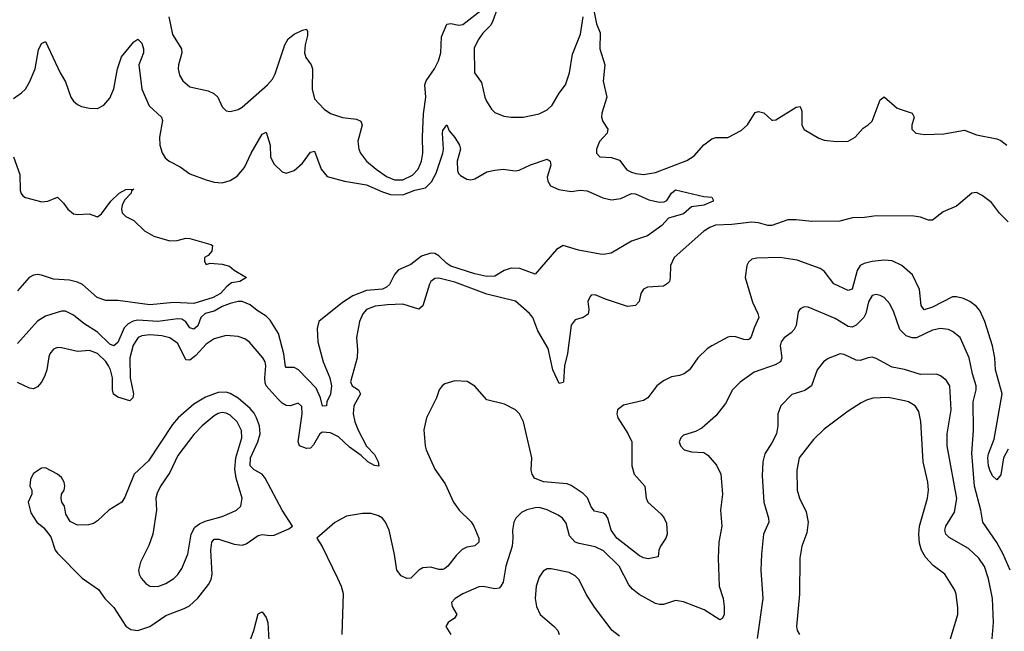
# Model space of a CAD drawing. Header units: inches. Extents: x 1649636 to 1815363, y 506543 to 641975.
# Tile 544 of 656: x 1761342 to 1766248, y 556206 to 559256. Entities that reach past the tile are written whole.
import ezdxf

# ---------------------------------------------------------------- set-up
doc = ezdxf.new("R2010")
doc.units = ezdxf.units.IN
doc.header["$MEASUREMENT"] = 0
doc.layers.add('B7565', color=7, linetype='Continuous')

msp = doc.modelspace()

# ---------------------------------------------------------------- linework, layer by layer
at = {"layer": 'B7565', "color": 5}
for points, elevation in [([(1762085.2, 559270), (1762102.2, 559182.2), (1762147.8, 559110), (1762149.1, 559090), (1762132.8, 559030), (1762131.6, 559010), (1762138.5, 558978.5), (1762153.7, 558950), (1762190, 558920.8), (1762280.4, 558900.4), (1762308.2, 558888.2), (1762328.4, 558870), (1762350, 558821), (1762370, 558800.7), (1762390, 558797.1), (1762430, 558807.4), (1762450, 558818.9), (1762576.4, 558930), (1762601.3, 558958.7), (1762614.8, 558985.2), (1762662.8, 559130), (1762680, 559160), (1762710, 559184.2), (1762750, 559203.6), (1762770, 559207.7), (1762776.2, 559196.2), (1762776, 559176), (1762763.9, 559130), (1762761.1, 559090), (1762767.9, 559067.9), (1762794, 559030), (1762801.4, 559010), (1762799.4, 558910), (1762810, 558860.5), (1762858.9, 558810), (1762890, 558787.1), (1762950, 558767.1), (1763019.2, 558759.2), (1763041.6, 558750), (1763048.7, 558730), (1763026, 558650), (1763030.8, 558610.8), (1763039.7, 558590), (1763070.2, 558550), (1763117.1, 558510), (1763170, 558472.9), (1763210, 558456.9), (1763250, 558457.7), (1763299.5, 558480.5), (1763327.7, 558510), (1763344.5, 558550), (1763349.9, 558590), (1763348.3, 558671.7), (1763353.8, 558786.2), (1763365.5, 558870), (1763360.3, 558930), (1763366.4, 558950), (1763408.7, 559010), (1763429.2, 559050.8), (1763439.8, 559090), (1763443.5, 559170), (1763470, 559233.7), (1763490, 559236.2), (1763530, 559228.4), (1763550, 559232.1), (1763639.1, 559300.9)], 580), ([(1763720.1, 559310), (1763698.6, 559250), (1763690, 559229.1), (1763650, 559188.5), (1763625.5, 559154.5), (1763606.5, 559113.5), (1763607.8, 558990), (1763642.7, 558942.7), (1763659.5, 558870), (1763668.4, 558850), (1763692.7, 558810), (1763710, 558792.7), (1763754.1, 558774.1), (1763790, 558769), (1763851.1, 558768.9), (1763930, 558785.7), (1763970, 558806.3), (1763994.8, 558830), (1764029.8, 558890), (1764061.3, 558930), (1764081.2, 558990), (1764096.5, 559083.5), (1764136.4, 559183.6), (1764149.8, 559270)], 580), ([(1764200.3, 559310), (1764215.6, 559235.6), (1764234.2, 559190), (1764232.9, 559110), (1764257, 559030), (1764249.5, 558949.5), (1764266.8, 558870), (1764241.8, 558790), (1764241.5, 558770), (1764248.1, 558748.1), (1764272.9, 558710), (1764268.8, 558690), (1764230, 558647.6), (1764215.3, 558610), (1764215.3, 558590), (1764231.8, 558571.8), (1764290, 558568.4), (1764330, 558554.9), (1764367.5, 558507.5), (1764390, 558495.2), (1764412, 558488), (1764450, 558484.4), (1764510, 558493.8), (1764666.7, 558553.3), (1764702.6, 558577.4), (1764750, 558631.4), (1764790, 558662.3), (1764810, 558667.4), (1764870, 558668.8), (1764937.2, 558702.8), (1764968.7, 558731.3), (1765007, 558793), (1765022.4, 558797.6), (1765050, 558790.4), (1765090, 558754.4), (1765094.9, 558754.9), (1765110, 558757), (1765210, 558819.5), (1765230, 558822), (1765238.9, 558798.9), (1765238.9, 558730), (1765250, 558708), (1765324.2, 558664.2), (1765350, 558655.3), (1765411.6, 558648.4), (1765469.5, 558650.5), (1765504, 558670), (1765545.1, 558714.9), (1765570, 558730.8), (1765589.2, 558750), (1765630, 558856), (1765650, 558870.5), (1765714.1, 558814.1), (1765789, 558789), (1765799.5, 558770), (1765787.4, 558730), (1765786.7, 558710), (1765806.8, 558690), (1765850, 558682.8), (1765946.1, 558686.1), (1766050, 558705), (1766110, 558682), (1766210, 558660.7), (1766230, 558652.6), (1766261.1, 558630)], 580), ([(1761310, 558863.2), (1761349.9, 558890.1), (1761369.7, 558910), (1761390, 558943.7), (1761418.1, 559010), (1761435.1, 559104.9), (1761450, 559136.4), (1761470, 559147.3), (1761543, 558990), (1761570, 558946), (1761595.8, 558870), (1761610.4, 558850), (1761630, 558832), (1761650, 558822.3), (1761690, 558813.8), (1761730, 558812.9), (1761760.5, 558830), (1761790, 558863.7), (1761810, 558910.6), (1761828.1, 559010), (1761849.2, 559070.8), (1761910, 559144.9), (1761930, 559159.1), (1761950, 559139.1), (1761957.7, 559110), (1761958.2, 559090), (1761935.1, 559030), (1761950.7, 558910), (1761986.9, 558826.9), (1762048.9, 558770), (1762053.1, 558753.1), (1762038.6, 558670), (1762040.6, 558630), (1762050.9, 558590.9), (1762066.6, 558566.6), (1762086.4, 558550), (1762141.3, 558521.3), (1762190, 558487.2), (1762270, 558457.2), (1762310, 558446), (1762350, 558442.4), (1762390, 558453.6), (1762424.8, 558475.2), (1762461.3, 558518.7), (1762494.6, 558590), (1762550, 558684.9), (1762570, 558694), (1762589.1, 558630), (1762591.1, 558570), (1762610, 558534.6), (1762650, 558496.5), (1762670, 558490.3), (1762710, 558504.2), (1762750, 558539.5), (1762790, 558594.4), (1762810, 558600.7), (1762843.8, 558510), (1762873.8, 558473.8), (1762960.7, 558450), (1763070, 558432.9), (1763150, 558396.6), (1763190, 558383.4), (1763250, 558381.6), (1763310, 558405.8), (1763363.6, 558416.4), (1763393.3, 558446.7), (1763416.7, 558490), (1763449.3, 558590), (1763453.5, 558610), (1763447.7, 558690), (1763450, 558702.8), (1763470, 558731), (1763482, 558702), (1763510, 558668.8), (1763533.8, 558630), (1763537.6, 558610), (1763522.3, 558550), (1763522.8, 558502.8), (1763528.6, 558488.6), (1763538.8, 558478.8), (1763570, 558461.1), (1763590, 558457.6), (1763610, 558462.4), (1763670, 558496.4), (1763710, 558504.9), (1763750, 558510.3), (1763810, 558502.6), (1763830, 558504.9), (1763887.7, 558532.3), (1763970, 558559.5), (1763984.9, 558550), (1763988.2, 558530), (1763970.5, 558470.5), (1763972.7, 558450), (1763987.3, 558427.3), (1764028.9, 558408.9), (1764090, 558398.7), (1764134.9, 558405.1), (1764170, 558401.7), (1764248, 558368), (1764290, 558357.5), (1764336.4, 558363.6), (1764390, 558388.9), (1764410, 558387.8), (1764476.6, 558356.6), (1764530, 558344.9), (1764552.8, 558347.2), (1764566.3, 558353.7), (1764590, 558390.5), (1764610, 558406.8), (1764750, 558374), (1764790, 558371), (1764796.9, 558356.9), (1764798, 558350), (1764751.3, 558330), (1764690, 558322), (1764650, 558287.8), (1764574.9, 558265.1), (1764541.6, 558230), (1764470, 558178), (1764390, 558151.8), (1764288.5, 558091.5), (1764250, 558084.2), (1764233.7, 558086.3), (1764126.6, 558106.6), (1764050, 558129.7), (1764015.8, 558110), (1763910, 557987.3), (1763834.2, 558014.2), (1763790, 558016.5), (1763754.9, 558005.1), (1763710, 557977.2), (1763670, 557975.8), (1763610, 557988.3), (1763490, 558027.3), (1763470, 558039.2), (1763430, 558078.5), (1763410, 558089.9), (1763390, 558090.9), (1763344.2, 558075.8), (1763290, 558034.5), (1763230, 558008.5), (1763210, 557985.1), (1763184.5, 557935.5), (1763170, 557921.1), (1763148.8, 557911.2), (1763070, 557905.1), (1763001.5, 557878.5), (1762950, 557846.1), (1762832.8, 557750), (1762824.1, 557715.9), (1762826.8, 557650), (1762853.4, 557550), (1762886.4, 557470), (1762895, 557430), (1762891, 557389), (1762872.8, 557350), (1762870, 557329.5), (1762850, 557327.6), (1762841, 557370), (1762818.3, 557418.3), (1762730.2, 557510.2), (1762710, 557521.9), (1762670, 557521.5), (1762665.6, 557525.6), (1762657.5, 557590), (1762630.5, 557690.5), (1762590, 557756.5), (1762570, 557776.5), (1762525, 557805), (1762490, 557834.3), (1762450, 557851.1), (1762430, 557850.9), (1762390, 557840.3), (1762350, 557824.8), (1762310, 557802.5), (1762265.5, 557790), (1762244.2, 557770), (1762230, 557729.2), (1762210, 557711.7), (1762190, 557719.1), (1762170, 557749.1), (1762150, 557762.5), (1762130, 557763.7), (1762030, 557750.6), (1761930, 557757.1), (1761907.3, 557752.7), (1761881.3, 557738.7), (1761861.8, 557718.2), (1761830, 557646), (1761810, 557629.8), (1761790, 557637.7), (1761730, 557696.9), (1761661, 557741), (1761610, 557781.8), (1761570, 557802.4), (1761550, 557802.8), (1761470, 557776.8), (1761430, 557752.9), (1761330, 557640.4)], 560), ([(1761310, 558571.3), (1761343, 558483), (1761344.5, 558404.5), (1761348.1, 558388.1), (1761357.5, 558377.5), (1761370, 558369), (1761452.3, 558347.7), (1761482, 558350), (1761530, 558370.7), (1761559.9, 558339.9), (1761580.7, 558310), (1761610, 558288.2), (1761630, 558284.4), (1761687.1, 558287.1), (1761730, 558273), (1761750, 558287.3), (1761796.4, 558350), (1761836.9, 558390), (1761870, 558408.2), (1761910.4, 558410.4), (1761898, 558402), (1761897.1, 558390), (1761864.3, 558355.7), (1761852.4, 558330), (1761848.9, 558310), (1761852.8, 558292.8), (1761870, 558274.4), (1761910, 558254), (1761963.2, 558203.2), (1762010, 558175.8), (1762090, 558152.2), (1762125.8, 558154.2), (1762170, 558165.5), (1762190, 558163.8), (1762294.8, 558134.8), (1762302, 558130), (1762298.8, 558101.2), (1762281, 558079), (1762262, 558070), (1762262, 558050), (1762270, 558034), (1762290, 558042), (1762350, 558036), (1762387.1, 558027.1), (1762410, 558006), (1762471.3, 557970), (1762438, 557950), (1762397.3, 557942.7), (1762374.4, 557925.6), (1762342, 557890), (1762306, 557870), (1762210, 557840.7), (1762110, 557846), (1761990, 557833.3), (1761830, 557854.7), (1761770, 557854.7), (1761727, 557870), (1761655, 557935), (1761630, 557946.3), (1761590, 557956.8), (1761510, 557961.8), (1761450, 557982), (1761430, 557984.3), (1761410, 557980.9), (1761389.1, 557970), (1761330, 557904)], 540), ([(1766267.6, 558247.6), (1766223.5, 558290), (1766183.5, 558343.5), (1766138.2, 558378.2), (1766110, 558393.1), (1766086.4, 558390), (1766010, 558325), (1765942.6, 558297.4), (1765890, 558256.3), (1765870, 558255.8), (1765830.7, 558270.7), (1765796.6, 558276.6), (1765610, 558277.9), (1765550.5, 558269.5), (1765492, 558268), (1765428.7, 558251.3), (1765289.5, 558249.5), (1765210, 558257.7), (1765170, 558257.1), (1765090, 558229.9), (1765070, 558229.6), (1765022.7, 558242.7), (1764990, 558246.4), (1764890, 558233.6), (1764809.1, 558230.9), (1764779.9, 558220.1), (1764750, 558200.7), (1764603.6, 558070), (1764585.2, 558030), (1764583.6, 557970), (1764578.9, 557950), (1764570, 557939.7), (1764550, 557927.5), (1764470, 557921.2), (1764450, 557912.2), (1764436.9, 557890), (1764428.9, 557850), (1764410, 557831.1), (1764370, 557825.3), (1764261.5, 557861.5), (1764210, 557883.6), (1764190, 557882), (1764184, 557876), (1764173.4, 557850), (1764176.9, 557810), (1764173.5, 557786.5), (1764150, 557771.1), (1764110, 557759.2), (1764090, 557732), (1764071.2, 557591.2), (1764057, 557530), (1764050.7, 557449.3), (1764050, 557446), (1764030, 557442), (1763998.8, 557510), (1763975.8, 557615.8), (1763923.4, 557703.4), (1763898.2, 557770), (1763882.7, 557790), (1763812.5, 557852.5), (1763670, 557886.4), (1763510, 557947.2), (1763430, 557967.2), (1763410, 557965.3), (1763390.1, 557949.9), (1763383, 557937), (1763350, 557828), (1763330, 557812.9), (1763250, 557836.5), (1763174.4, 557834.4), (1763113.3, 557826.7), (1763069.4, 557810), (1763050.9, 557789.1), (1763034.5, 557750), (1763019.8, 557670), (1763025, 557610), (1763022.7, 557570), (1762990.2, 557450), (1762997.8, 557430), (1763029.4, 557409.4), (1763039.3, 557390), (1763006.2, 557330), (1763004.1, 557290), (1763012.4, 557250), (1763028.7, 557208.7), (1763069, 557129), (1763110, 557087.5), (1763128.5, 557050), (1763131, 557029), (1763110, 557032.9), (1763075.9, 557050), (1763042.8, 557082.8), (1762984.4, 557124.4), (1762930, 557176), (1762890, 557195.2), (1762850, 557198.8), (1762837.2, 557190), (1762805.3, 557134.7), (1762790, 557118.1), (1762770, 557117.7), (1762735.8, 557130), (1762728.6, 557150), (1762749.9, 557289.9), (1762746.7, 557326.7), (1762730, 557342.7), (1762690.1, 557329.9), (1762670, 557331.1), (1762650, 557343.2), (1762630, 557363.9), (1762570.4, 557430), (1762564.5, 557444.5), (1762562.7, 557470), (1762568.9, 557528.9), (1762564.1, 557550), (1762553.2, 557570), (1762486.7, 557646.7), (1762463.4, 557663.4), (1762430, 557676.2), (1762370, 557680.3), (1762310, 557664.1), (1762270, 557637.3), (1762219.3, 557580.7), (1762190, 557558.1), (1762170, 557559.8), (1762130, 557641.3), (1762090, 557668.4), (1762050, 557679.7), (1761990, 557683.6), (1761950, 557679.5), (1761932.7, 557670), (1761907.7, 557632.3), (1761890.4, 557570), (1761892, 557470), (1761909.3, 557390), (1761904.9, 557370), (1761890, 557355.1), (1761830, 557373.6), (1761808.6, 557388.6), (1761803.6, 557410), (1761803.9, 557470), (1761793.5, 557510), (1761783.5, 557530), (1761770, 557551.5), (1761730, 557590.4), (1761690, 557606.3), (1761630, 557600.2), (1761550, 557618.9), (1761530, 557620.3), (1761510, 557612.9), (1761491.3, 557590), (1761485.9, 557574.1), (1761476, 557510), (1761464.4, 557475.6), (1761450, 557448.4), (1761430, 557425.3), (1761410, 557415.3), (1761390, 557418.2), (1761330, 557445.7)], 580), ([(1766266.9, 557113.1), (1766244.7, 557070), (1766230, 556985.1), (1766210, 556960.7), (1766190, 556980.4), (1766175.9, 557010), (1766168.7, 557030), (1766165.4, 557070), (1766168.7, 557090), (1766196.7, 557163.3), (1766237.7, 557390), (1766203.4, 557510), (1766201.2, 557570), (1766189.4, 557629.4), (1766151.1, 557751.1), (1766125.6, 557805.6), (1766107.6, 557827.6), (1766075.6, 557850), (1766044.5, 557864.5), (1766010, 557873.8), (1765990, 557873), (1765890, 557822), (1765848.7, 557808.7), (1765833.7, 557830), (1765825.3, 557910), (1765790, 557983.5), (1765736.8, 558030), (1765690, 558053.2), (1765650, 558057), (1765590, 558049.9), (1765550, 558040.4), (1765530.5, 558029.5), (1765514.6, 558005.4), (1765490, 557912.2), (1765470, 557904.8), (1765397.9, 557937.9), (1765350, 558001.8), (1765330, 558015.5), (1765215.7, 558055.7), (1765130.1, 558069.9), (1765014.3, 558065.7), (1764990, 558060.9), (1764973.3, 558046.7), (1764964.7, 558030), (1764955.9, 557970), (1764993.4, 557846.6), (1765020.2, 557790), (1765025.2, 557770), (1765001, 557719), (1764985.9, 557674.1), (1764976.8, 557663.2), (1764970, 557658.7), (1764950, 557660.2), (1764910, 557673.3), (1764884.3, 557675.7), (1764870, 557672.4), (1764790.2, 557629.8), (1764766.5, 557613.5), (1764721.3, 557570), (1764678.7, 557510), (1764652.4, 557490), (1764630, 557480.9), (1764590, 557473.8), (1764550, 557455.3), (1764516.5, 557430), (1764471.7, 557370), (1764450, 557356.8), (1764350, 557333.5), (1764321.3, 557310), (1764316.5, 557290), (1764321.7, 557270), (1764372.7, 557192.7), (1764391.5, 557150), (1764391.6, 557030), (1764403.9, 556990), (1764457.2, 556930), (1764462.6, 556870), (1764471.5, 556850), (1764538, 556790), (1764553.7, 556770), (1764564.5, 556744.5), (1764567.9, 556690), (1764561.5, 556670), (1764534.9, 556630), (1764527, 556610), (1764523.6, 556576.4), (1764472.8, 556567.2), (1764450, 556571.6), (1764430, 556582.4), (1764317.3, 556670), (1764288.5, 556710), (1764271.9, 556770), (1764263.8, 556783.8), (1764250, 556795), (1764205.5, 556805.5), (1764190, 556826.3), (1764170.4, 556870.4), (1764150, 556893.2), (1764090, 556932.7), (1764070, 556941.1), (1763951, 556951), (1763906.9, 556970), (1763894.5, 556990), (1763890.9, 557010), (1763893.5, 557070), (1763852.1, 557250), (1763832.4, 557290), (1763811.5, 557310), (1763757.7, 557337.7), (1763670, 557360.5), (1763610, 557427.8), (1763570.9, 557450.9), (1763510, 557454), (1763460.7, 557439.3), (1763446, 557430), (1763432.2, 557410), (1763418, 557370), (1763369.1, 557270), (1763355.3, 557210), (1763362, 557130), (1763366.7, 557110), (1763410, 557014), (1763461, 556941), (1763502.8, 556850), (1763531.3, 556810), (1763591.4, 556751.4), (1763605, 556730), (1763629.1, 556670), (1763630, 556649.5), (1763610, 556632.6), (1763570, 556625.3), (1763546.6, 556613.4), (1763516, 556584), (1763475.6, 556530), (1763460.4, 556519.6), (1763450, 556514.6), (1763430, 556514.5), (1763390, 556524.8), (1763350, 556521.6), (1763330.1, 556509.9), (1763290, 556471.1), (1763270, 556468.5), (1763241.9, 556481.9), (1763220.3, 556510), (1763208.8, 556588.8), (1763182, 556710), (1763164.4, 556750), (1763149, 556769), (1763130, 556782.2), (1763092.5, 556792.5), (1763050, 556793.1), (1762970, 556780.4), (1762911.1, 556748.9), (1762822.8, 556670), (1762848.8, 556628.8), (1762924.9, 556470), (1762943.1, 556430), (1762953.4, 556393.4), (1762946.3, 556190)], 620), ([(1766277.8, 556510), (1766243.1, 556590), (1766210, 556648.1), (1766141.3, 556750), (1766131.8, 556810), (1766099.5, 556930), (1766086.3, 557093.7), (1766093.8, 557206.2), (1766093.1, 557350), (1766108.5, 557410), (1766108.4, 557430), (1766089.9, 557490), (1766073.2, 557570), (1766027.4, 557670), (1765990, 557700.7), (1765969.3, 557710), (1765930, 557715.9), (1765890, 557706.8), (1765810, 557669), (1765788.5, 557668.5), (1765759.1, 557679.1), (1765727.9, 557710), (1765697.2, 557797.2), (1765677.9, 557837.9), (1765650, 557869.7), (1765630, 557881), (1765610, 557884.7), (1765590, 557879.7), (1765571.5, 557848.5), (1765558.4, 557790), (1765548.7, 557771.3), (1765510, 557731.8), (1765490, 557722.9), (1765470, 557725.5), (1765405.4, 557765.4), (1765270, 557821.6), (1765250, 557823.7), (1765230, 557813.2), (1765221.1, 557798.9), (1765210.3, 557730.3), (1765200.7, 557710), (1765186.7, 557693.3), (1765151.1, 557668.9), (1765136.5, 557650), (1765131.6, 557628.4), (1765139.8, 557570), (1765133.2, 557550), (1765105.7, 557534.3), (1765001.8, 557498.2), (1764932.4, 557447.6), (1764894, 557410), (1764858.6, 557341.4), (1764810, 557280.5), (1764741.4, 557218.6), (1764710, 557202), (1764650, 557184), (1764636, 557170), (1764627.3, 557150), (1764634.8, 557130), (1764652, 557110), (1764690, 557100.7), (1764750, 557097.3), (1764770, 557084), (1764814.2, 557034.2), (1764836.1, 556990), (1764844, 556890), (1764834.4, 556810), (1764839.6, 556730), (1764825.3, 556650), (1764821.7, 556570), (1764827.5, 556430), (1764847.7, 556370), (1764852.8, 556330), (1764851.9, 556288.1), (1764842, 556270), (1764830, 556263), (1764751.9, 556311.9), (1764650, 556352.1), (1764610, 556358.5), (1764550, 556339.3), (1764530, 556338.5), (1764510, 556343.5), (1764429.2, 556389.2), (1764395.8, 556415.8), (1764377.2, 556437.2), (1764328.6, 556530), (1764250, 556606.6), (1764210, 556626.5), (1764130, 556642.9), (1764110, 556650.9), (1764081.7, 556681.7), (1764064.7, 556744.7), (1764046.9, 556770), (1764025.4, 556785.4), (1763970, 556811.5), (1763930, 556822.4), (1763910, 556822), (1763869, 556811), (1763842.6, 556797.4), (1763814, 556770), (1763803.6, 556750), (1763797.2, 556710), (1763799.7, 556670), (1763795.6, 556630), (1763764.5, 556530), (1763750.1, 556449.9), (1763739.6, 556430), (1763730, 556420.4), (1763710, 556418), (1763650.3, 556429.7), (1763630, 556427.1), (1763550, 556392.9), (1763512, 556370), (1763494, 556350), (1763496.5, 556330), (1763520.4, 556290), (1763509, 556271), (1763476.3, 556250), (1763465.5, 556230), (1763490.4, 556190.4)], 640), ([(1766185.2, 556150), (1766193.6, 556250), (1766188.4, 556370), (1766170, 556466.6), (1766149.3, 556529.3), (1766120.3, 556570), (1766070, 556618.4), (1765972.9, 556672.9), (1765957.2, 556690), (1765951.7, 556710), (1765957.1, 556730), (1766000.3, 556799.7), (1766011.7, 556868.3), (1765962.5, 557130), (1765963, 557190), (1765983.2, 557310), (1765976.5, 557430), (1765958.2, 557458.2), (1765930, 557480.3), (1765910, 557487.1), (1765830, 557485.7), (1765750, 557510.6), (1765690, 557522.4), (1765610, 557566), (1765590, 557571.9), (1765570, 557569.8), (1765530, 557556.1), (1765510, 557557.4), (1765450, 557585.3), (1765430, 557588.7), (1765370, 557566), (1765347, 557550), (1765315.6, 557510), (1765287.6, 557430), (1765253.7, 557406.3), (1765190, 557386.6), (1765134.9, 557330), (1765119.6, 557290), (1765119.7, 557230), (1765112.8, 557190), (1765090, 557144.7), (1765054.7, 557090), (1765044.5, 557050), (1765041.3, 556981.3), (1765050.2, 556850.2), (1765072.6, 556770), (1765074, 556750), (1765048, 556690), (1765037.8, 556590), (1765035, 556510), (1765045, 556370), (1765016.6, 556170)], 660), ([(1765977.7, 556162.3), (1766016, 556290), (1766016.8, 556323.2), (1766008.2, 556390), (1766001.2, 556410), (1765950.9, 556490), (1765894.3, 556534.3), (1765856, 556576), (1765835.5, 556610), (1765825.2, 556645.2), (1765821.6, 556690), (1765824.9, 556730), (1765865.5, 556870), (1765870.6, 556910), (1765867.4, 556950), (1765843.6, 557050), (1765831.4, 557251.4), (1765822.4, 557302.4), (1765803, 557330), (1765770, 557349.8), (1765750, 557355.5), (1765670, 557372.3), (1765592.3, 557367.7), (1765560.9, 557359.1), (1765534.8, 557345.2), (1765470, 557304), (1765350, 557214), (1765297.2, 557162.8), (1765226.2, 557070), (1765214, 557010), (1765216.5, 556910), (1765228.1, 556870), (1765261.1, 556801.1), (1765270.2, 556749.8), (1765264, 556696), (1765239.1, 556630), (1765229.1, 556570), (1765228.2, 556390), (1765212.4, 556230), (1765216.5, 556210), (1765227.4, 556190)], 680), ([(1764330, 556181.6), (1764293.3, 556210), (1764205.7, 556325.7), (1764165.1, 556390), (1764130, 556462.4), (1764110, 556482.6), (1764079.1, 556499.1), (1763990, 556517.2), (1763970, 556517.4), (1763950, 556505.6), (1763930, 556475.1), (1763914.9, 556430), (1763910.2, 556370), (1763917.3, 556330), (1763935.6, 556290), (1764005.7, 556230), (1764022.6, 556210), (1764030.3, 556190)], 660), ([(1762470, 556104.9), (1762508.4, 556210), (1762530, 556292.2), (1762550, 556302.4), (1762570, 556274.9), (1762577.7, 556250), (1762585.5, 556130)], 580)]:
    msp.add_lwpolyline(points, dxfattribs=dict(at, elevation=elevation))
for points, elevation in [([(1762370, 557397.6), (1762330, 557395.9), (1762266.9, 557373.1), (1762210, 557337.6), (1762131.1, 557270), (1762103.1, 557236.9), (1761983.5, 557056.5), (1761912.5, 556990), (1761864.8, 556875.2), (1761850.4, 556850), (1761784.9, 556810), (1761730, 556757.2), (1761710, 556743.7), (1761683.8, 556736.2), (1761630, 556734.5), (1761593.8, 556753.8), (1761572, 556790), (1761565.1, 556830), (1761551.8, 556850), (1761548.1, 556868.1), (1761549.6, 556890), (1761563, 556910), (1761566, 556930), (1761562.9, 556950), (1761550, 556972.3), (1761529.7, 556989.7), (1761470, 557020.7), (1761450, 557019.5), (1761410, 556992.3), (1761396.2, 556963.8), (1761392.2, 556930), (1761401.6, 556910), (1761401.6, 556890), (1761384.4, 556850), (1761396.3, 556796.3), (1761426.8, 556750), (1761461.4, 556721.4), (1761495.9, 556675.9), (1761519.1, 556610), (1761530, 556594.8), (1761652.7, 556470), (1761734.1, 556414.1), (1761765.3, 556370), (1761810, 556323.7), (1761870.7, 556230.7), (1761895.3, 556215.3), (1761930, 556210.2), (1761990, 556229.4), (1762070, 556283.8), (1762161.4, 556318.6), (1762187.1, 556332.9), (1762228.4, 556371.6), (1762281.7, 556438.3), (1762295.9, 556464.1), (1762301.2, 556490), (1762293.2, 556610), (1762298.3, 556650), (1762310, 556665.8), (1762334.2, 556665.8), (1762410, 556640.1), (1762450, 556635.5), (1762470, 556641.6), (1762530, 556683), (1762550, 556688.4), (1762590, 556683.6), (1762610, 556685.7), (1762683.3, 556716.7), (1762701.2, 556730), (1762648.9, 556808.9), (1762565, 556970), (1762549.8, 556990), (1762510, 557011.2), (1762490.8, 557030.8), (1762491, 557070), (1762528.4, 557150), (1762539.2, 557190), (1762535.8, 557230), (1762521.7, 557270), (1762510, 557292.8), (1762490, 557316.7), (1762430, 557368.8), (1762390, 557392.1)], 620), ([(1762350, 557296.4), (1762330, 557291.6), (1762310, 557279.9), (1762251, 557230), (1762210, 557186.6), (1762130, 557082), (1762090, 556996.9), (1762043.2, 556930), (1762025.9, 556894.1), (1762020.2, 556870), (1762022.7, 556810), (1762005.5, 556690), (1761985.7, 556634.3), (1761943.9, 556550), (1761933.8, 556510), (1761936.9, 556490), (1761946.2, 556470), (1761970, 556444), (1761990.2, 556430.2), (1762030, 556428.4), (1762070, 556443.9), (1762110, 556469.1), (1762130, 556488.9), (1762150, 556518.7), (1762179.8, 556590), (1762195.4, 556690), (1762215.1, 556724.9), (1762237.7, 556742.3), (1762265.5, 556754.5), (1762350, 556778.9), (1762400.7, 556799.3), (1762422.2, 556810), (1762442.8, 556830), (1762450.7, 556870), (1762419.6, 556970), (1762413.5, 557013.5), (1762419, 557070), (1762449.3, 557170), (1762447.3, 557207.3), (1762426, 557250), (1762390, 557282.7), (1762370, 557293.5)], 640)]:
    msp.add_lwpolyline(points, close=True, dxfattribs=dict(at, elevation=elevation))

doc.saveas('drawing.dxf')
